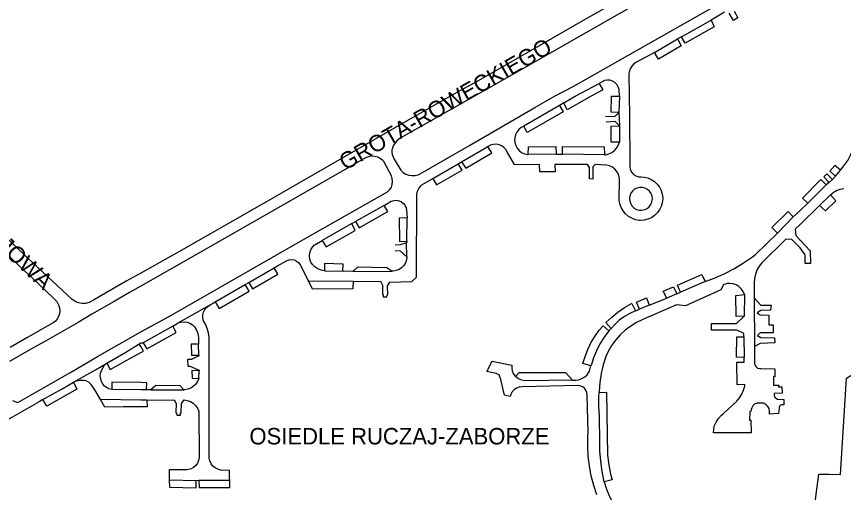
# Model space of a CAD drawing. Extents: x -304109 to -273954, y 21500 to 39796.
# Drawn here: x -296075 to -295574, y 28010 to 28298 of the extents above; entities that cross this region are included whole.
import ezdxf

# ---------------------------------------------------------------- set-up
doc = ezdxf.new("R2010")
doc.units = 0
doc.layers.add('krawedzie_ulic', color=7, linetype='Continuous')
doc.layers.add('nazwy_ulic', color=7, linetype='Continuous')

msp = doc.modelspace()

# ---------------------------------------------------------------- linework, layer by layer
at = {"layer": 'krawedzie_ulic'}
for points in [[(-295658.585, 28337.245), (-295730.142, 28296.765), (-295776.86, 28269.955), (-295796.786, 28258.602), (-295812.257, 28250), (-295845.803, 28230.896), (-295918.895, 28188.85), (-295973.677, 28157.486), (-296000, 28142.703), (-296008.788, 28137.721), (-296017.593, 28132.639), (-296025.248, 28128.313), (-296028.642, 28126.325), (-296031.349, 28124.766), (-296033.451, 28124.316), (-296035.6, 28124.262), (-296037.721, 28124.606), (-296038.998, 28125.017), (-296040.961, 28126.172), (-296041.908, 28126.917), (-296047.456, 28132.161), (-296068.883, 28152.137), (-296074.828, 28157.776), (-296098.187, 28179.587)], [(-295761.024, 28243.072), (-295748.92, 28250), (-295737.754, 28255.905), (-295704.511, 28274.707), (-295621.451, 28322.044), (-295600, 28321.695)], [(-295689.558, 28311.667), (-295770.392, 28265.325), (-295797.619, 28250), (-295842.694, 28224.492), (-295844.355, 28223.212), (-295845.744, 28221.64), (-295846.81, 28219.834), (-295847.515, 28217.858), (-295847.613, 28217.433), (-295847.751, 28216.011), (-295847.492, 28214.606), (-295847.485, 28214.586), (-295846.341, 28211.749), (-295842.289, 28205.175), (-295840.888, 28203.822), (-295839.24, 28202.784), (-295837.415, 28202.102), (-295835.49, 28201.807), (-295833.545, 28201.91), (-295831.662, 28202.408), (-295830.548, 28202.912), (-295800.957, 28219.897), (-295761.024, 28243.072)], [(-295575.579, 28205.111), (-295573.408, 28207.749), (-295571.145, 28211.077), (-295569.224, 28214.614), (-295567.664, 28218.324), (-295566.479, 28222.17), (-295565.681, 28226.115), (-295565.279, 28230.12), (-295564.182, 28250), (-295563.4, 28271.369), (-295562.028, 28307.131)], [(-295645.96, 28301.033), (-295653.878, 28296.201)], [(-295640.074, 28301.581), (-295637.801, 28297.506), (-295640.413, 28295.98), (-295643.014, 28300.415)], [(-295653.878, 28296.201), (-295652.064, 28292.054), (-295669.835, 28282.232), (-295672.034, 28286.078)], [(-295672.034, 28286.078), (-295653.878, 28296.201)], [(-295674.442, 28284.753), (-295672.168, 28280.678), (-295685.874, 28272.545), (-295688.249, 28276.647)], [(-295688.249, 28276.647), (-295674.442, 28284.753)], [(-295672.034, 28286.078), (-295674.442, 28284.753)], [(-295688.249, 28276.647), (-295699.283, 28270.778), (-295700.837, 28269.64), (-295702.123, 28268.206), (-295703.086, 28266.538), (-295703.685, 28264.707), (-295703.838, 28263.77), (-295703.707, 28250), (-295703.6, 28238.436), (-295703.295, 28207.755), (-295703.249, 28206.772), (-295702.855, 28205.208), (-295702.09, 28203.789), (-295701, 28202.601), (-295699.652, 28201.716), (-295698.129, 28201.188), (-295696.522, 28201.051), (-295694.618, 28200.922), (-295692.391, 28200.406), (-295690.287, 28199.509), (-295688.372, 28198.261), (-295686.704, 28196.698), (-295685.332, 28194.869), (-295684.3, 28192.83), (-295683.638, 28190.641), (-295683.367, 28188.372), (-295683.495, 28186.089), (-295683.615, 28185.402), (-295684.266, 28183.173), (-295685.289, 28181.089), (-295686.654, 28179.211), (-295688.321, 28177.595), (-295690.24, 28176.288), (-295692.354, 28175.329), (-295694.602, 28174.747), (-295696.916, 28174.558), (-295697.589, 28174.617), (-295699.884, 28175.075), (-295702.067, 28175.917), (-295704.076, 28177.118), (-295705.851, 28178.642), (-295707.34, 28180.446), (-295708.502, 28182.478), (-295709.301, 28184.677), (-295709.715, 28186.98), (-295709.607, 28200.15), (-295709.714, 28200.916), (-295710.251, 28202.736), (-295711.156, 28204.404), (-295712.39, 28205.845), (-295713.898, 28206.997), (-295715.613, 28207.808), (-295717.46, 28208.242), (-295724.379, 28208.588), (-295725.739, 28207.178), (-295725.824, 28199.754), (-295727.783, 28199.915), (-295727.82, 28206.83), (-295728.981, 28208.625), (-295748.709, 28208.555), (-295748.643, 28204.056), (-295757.974, 28204.102), (-295758.165, 28208.371), (-295773.37, 28208.519), (-295778.1, 28216.969), (-295778.393, 28217.429), (-295779.561, 28218.776), (-295780.999, 28219.829), (-295782.635, 28220.536), (-295784.387, 28220.862), (-295786.168, 28220.791), (-295787.888, 28220.325), (-295789.462, 28219.488)], [(-295709.613, 28250), (-295709.846, 28254.153), (-295710.341, 28255.736), (-295711.2, 28257.154), (-295712.372, 28258.327), (-295713.79, 28259.187), (-295715.372, 28259.683), (-295717.027, 28259.787), (-295718.572, 28259.52), (-295722.001, 28257.799)], [(-295722.001, 28257.799), (-295719.727, 28253.8), (-295726.747, 28250), (-295741.36, 28241.769), (-295743.381, 28245.946)], [(-295743.381, 28245.946), (-295736.421, 28250), (-295722.001, 28257.799)], [(-295709.972, 28240.186), (-295714.55, 28240.324), (-295714.333, 28250), (-295709.613, 28250)], [(-295709.613, 28250), (-295709.972, 28240.186)], [(-295745.909, 28244.449), (-295767.633, 28231.804)], [(-295745.909, 28244.449), (-295743.661, 28240.478), (-295765.564, 28227.983), (-295767.633, 28231.804)], [(-295743.381, 28245.946), (-295745.909, 28244.449)], [(-295761.024, 28243.072), (-295761.024, 28243.098), (-295760.999, 28243.098)], [(-295717.985, 28237.904), (-295712.339, 28237.699), (-295709.972, 28240.186)], [(-295709.972, 28240.186), (-295709.67, 28232.104)], [(-295709.67, 28232.104), (-295712.261, 28234.725), (-295717.699, 28234.348)], [(-295767.633, 28231.804), (-295769.289, 28230.952), (-295770.727, 28229.767), (-295771.878, 28228.303), (-295772.692, 28226.627), (-295773.13, 28224.817), (-295773.204, 28223.748), (-295773.073, 28221.882), (-295772.55, 28220.086), (-295771.657, 28218.441), (-295770.437, 28217.023), (-295768.943, 28215.897), (-295767.245, 28215.112), (-295765.419, 28214.705), (-295764.985, 28214.667)], [(-295709.654, 28222.088), (-295714.561, 28222.096), (-295714.675, 28231.756), (-295709.67, 28232.104)], [(-295709.67, 28232.104), (-295709.654, 28222.088)], [(-295805.42, 28210.223), (-295802.867, 28206.356), (-295786.986, 28215.671), (-295789.462, 28219.488)], [(-295805.42, 28210.223), (-295789.462, 28219.488)], [(-295764.985, 28214.667), (-295764.773, 28219.271), (-295748.199, 28219.542), (-295748.029, 28214.866)], [(-295744.114, 28214.823), (-295744.081, 28219.577), (-295718.833, 28219.39), (-295718.664, 28214.815), (-295718.687, 28214.536)], [(-295718.687, 28214.536), (-295717.95, 28214.517), (-295716.022, 28214.975), (-295714.225, 28215.81), (-295712.632, 28216.988), (-295711.307, 28218.461), (-295710.304, 28220.17), (-295709.664, 28222.045), (-295709.654, 28222.088)], [(-295748.029, 28214.866), (-295764.985, 28214.667)], [(-295748.029, 28214.866), (-295744.114, 28214.823)], [(-295718.687, 28214.536), (-295744.114, 28214.823)], [(-296077.838, 28065.289), (-296074.615, 28064.101), (-296060.452, 28072.278), (-296043.124, 28082.19), (-296026.179, 28091.977), (-296013.011, 28099.525), (-296000, 28106.997), (-295981.671, 28116.92), (-295901.623, 28162.815), (-295850.28, 28192.089), (-295850.191, 28192.157), (-295848.934, 28193.38), (-295847.986, 28194.855), (-295847.396, 28196.506), (-295847.195, 28198.247), (-295847.392, 28199.989), (-295847.977, 28201.642), (-295852.557, 28210.348), (-295853.077, 28210.916), (-295854.555, 28212.12), (-295856.252, 28212.99), (-295858.093, 28213.487), (-295859.997, 28213.591), (-295861.881, 28213.296), (-295863.662, 28212.616), (-295947.732, 28164.55), (-296000, 28134.775)], [(-295822.845, 28200.132), (-295820.623, 28196.262), (-295805.119, 28205.192), (-295807.468, 28209.011)], [(-295822.845, 28200.132), (-295807.468, 28209.011)], [(-295807.468, 28209.011), (-295805.42, 28210.223)], [(-295575.579, 28205.111), (-295578.885, 28207.978), (-295581.907, 28204.622), (-295578.55, 28201.551)], [(-295578.55, 28201.551), (-295575.579, 28205.111)], [(-295870.935, 28137.609), (-295854.614, 28137.725), (-295853.348, 28135.423), (-295853.295, 28129.627), (-295852.964, 28129.63), (-295853.003, 28128.282), (-295850.689, 28128.303), (-295850.548, 28129.473), (-295850.09, 28129.503), (-295850.267, 28134.967), (-295848.941, 28137.266), (-295835.571, 28137.586), (-295832.645, 28140.128), (-295832.468, 28190.464), (-295832.078, 28192.304), (-295831.309, 28194.02), (-295830.196, 28195.535), (-295829.42, 28196.287), (-295822.845, 28200.132)], [(-295584.214, 28196.159), (-295587.52, 28199.459), (-295598.542, 28188.244), (-295595.414, 28185.071)], [(-295580.378, 28199.517), (-295583.71, 28202.918), (-295585.666, 28201.163), (-295582.436, 28197.711)], [(-295582.436, 28197.711), (-295580.378, 28199.517)], [(-295578.55, 28201.551), (-295580.378, 28199.517)], [(-295689.587, 28187.784), (-295689.787, 28189.437), (-295690.373, 28190.994), (-295691.313, 28192.368), (-295692.553, 28193.479), (-295694.021, 28194.263), (-295695.633, 28194.676), (-295697.297, 28194.694), (-295698.918, 28194.315), (-295700.403, 28193.562), (-295701.666, 28192.478), (-295702.634, 28191.124), (-295703.254, 28189.579), (-295703.488, 28187.932), (-295703.324, 28186.275), (-295702.771, 28184.705), (-295701.86, 28183.312), (-295700.644, 28182.175), (-295699.193, 28181.36), (-295697.59, 28180.913), (-295695.926, 28180.86), (-295694.298, 28181.204), (-295692.798, 28181.925), (-295691.512, 28182.982), (-295690.515, 28184.315), (-295689.863, 28185.846), (-295689.594, 28187.489), (-295689.587, 28187.784)], [(-295595.414, 28185.071), (-295584.214, 28196.159)], [(-295582.436, 28197.711), (-295584.214, 28196.159)], [(-295581.642, 28190.091), (-295579.896, 28191.586), (-295577.917, 28192.757), (-295575.766, 28193.568), (-295573.506, 28193.995)], [(-295588.144, 28183.733), (-295584.558, 28180.51), (-295578.259, 28186.614), (-295581.642, 28190.091)], [(-295588.144, 28183.733), (-295581.642, 28190.091)], [(-295852.39, 28183.707), (-295848.015, 28186.262), (-295846.489, 28186.774), (-295844.883, 28186.896), (-295843.297, 28186.62), (-295841.828, 28185.962), (-295840.565, 28184.964), (-295839.585, 28183.686), (-295838.95, 28182.207), (-295838.711, 28180.877), (-295838.465, 28176.176)], [(-295604.291, 28176.786), (-295600, 28180.764), (-295595.414, 28185.071)], [(-295869.691, 28173.998), (-295867.546, 28170.153), (-295850.018, 28180.067), (-295852.39, 28183.707)], [(-295852.39, 28183.707), (-295869.691, 28173.998)], [(-295588.144, 28183.733), (-295600, 28172.198), (-295602.902, 28169.426), (-295602.612, 28165.488), (-295600, 28162.74), (-295593.816, 28156.188), (-295593.708, 28148.542), (-295596.86, 28148.564), (-295596.966, 28153.772), (-295600, 28157.986), (-295605.031, 28163.103), (-295608.694, 28163.3), (-295623.206, 28148.887), (-295624.861, 28146.805), (-295626.185, 28144.498), (-295627.148, 28142.019), (-295627.73, 28139.424), (-295627.917, 28136.771), (-295627.836, 28135.17), (-295627.818, 28127.671)], [(-295613.736, 28166.942), (-295617.098, 28170.447), (-295607.296, 28180.091), (-295604.291, 28176.786)], [(-296107.377, 28178.402), (-296067.919, 28141.545), (-296062.321, 28136.347), (-296053.057, 28127.59), (-296050.977, 28125.502), (-296049.847, 28123.37), (-296049.278, 28121.627), (-296049.099, 28119.802), (-296049.319, 28117.982), (-296049.621, 28116.975), (-296050.512, 28115.178), (-296051.742, 28113.593), (-296053.055, 28112.431), (-296059.545, 28108.766), (-296069.115, 28103.307), (-296079.169, 28097.571)], [(-295871.968, 28172.758), (-295869.691, 28173.998)], [(-295838.465, 28176.176), (-295843.142, 28176.085), (-295843.115, 28161.925), (-295838.691, 28161.964)], [(-295838.691, 28161.964), (-295838.465, 28176.176)], [(-295604.291, 28176.786), (-295613.736, 28166.942)], [(-295889.9, 28162.536), (-295887.577, 28158.666), (-295869.845, 28168.557), (-295871.968, 28172.758)], [(-295871.968, 28172.758), (-295889.9, 28162.536)], [(-295657.654, 28137.555), (-295651.556, 28139.828), (-295645.61, 28142.472), (-295639.837, 28145.475), (-295634.259, 28148.828), (-295628.898, 28152.517), (-295627.04, 28153.913), (-295613.736, 28166.942)], [(-295888.51, 28143.964), (-295890.585, 28144.408), (-295892.54, 28145.232), (-295894.307, 28146.408), (-295895.822, 28147.894), (-295896.899, 28149.408), (-295897.466, 28151.229), (-295897.642, 28153.129), (-295897.42, 28155.023), (-295896.808, 28156.83), (-295895.833, 28158.47), (-295894.539, 28159.871), (-295894.503, 28159.903), (-295889.9, 28162.536)], [(-295838.784, 28160.971), (-295842.587, 28159.794), (-295845.713, 28159.716)], [(-295838.691, 28161.964), (-295838.784, 28160.971)], [(-295838.58, 28152.533), (-295838.784, 28160.971)], [(-295845.632, 28156.387), (-295842.681, 28156.184), (-295838.58, 28152.533)], [(-295919.063, 28145.936), (-295917.141, 28147.071), (-295911.678, 28150.195), (-295910.179, 28150.737), (-295908.592, 28150.891), (-295907.017, 28150.647), (-295905.551, 28150.019), (-295904.287, 28149.048), (-295903.303, 28147.793), (-295903.11, 28147.447), (-295896.089, 28133.094), (-295871.125, 28133.311), (-295870.935, 28137.609)], [(-295838.58, 28152.533), (-295838.822, 28150.664), (-295839.452, 28148.889), (-295840.441, 28147.285), (-295841.746, 28145.926), (-295843.308, 28144.872), (-295845.056, 28144.17), (-295846.913, 28143.853), (-295847.628, 28143.836)], [(-295934.54, 28136.93), (-295932.216, 28133.035), (-295916.764, 28141.99), (-295919.063, 28145.936)], [(-295934.54, 28136.93), (-295919.063, 28145.936)], [(-295877.399, 28143.807), (-295877.209, 28148.079), (-295888.451, 28148.541), (-295888.51, 28143.964)], [(-295888.51, 28143.964), (-295877.399, 28143.807)], [(-295871.423, 28143.731), (-295877.399, 28143.807)], [(-295847.628, 28143.836), (-295850.672, 28145.945), (-295868.446, 28146.198), (-295871.423, 28143.731)], [(-295871.423, 28143.731), (-295847.628, 28143.836)], [(-295672.493, 28131.045), (-295674.338, 28135.402), (-295659.625, 28141.809), (-295657.654, 28137.555)], [(-296000, 28134.775), (-296006.846, 28130.823), (-296016.187, 28125.363), (-296029.636, 28117.665), (-296038.083, 28112.758), (-296047.883, 28107.097), (-296057.809, 28101.462), (-296064.878, 28097.437), (-296072.993, 28092.808), (-296079.653, 28089.111)], [(-295954.951, 28125.287), (-295952.499, 28121.292), (-295934.339, 28131.644), (-295936.741, 28135.817)], [(-295954.951, 28125.287), (-295936.741, 28135.817)], [(-295936.741, 28135.817), (-295934.54, 28136.93)], [(-295870.935, 28137.609), (-295898.383, 28137.784)], [(-295633.786, 28129.78), (-295634.563, 28131.572), (-295635.689, 28133.168), (-295637.115, 28134.502), (-295638.782, 28135.519), (-295640.621, 28136.176), (-295642.556, 28136.445), (-295644.296, 28136.349), (-295646.398, 28135.543), (-295647.998, 28132.478), (-295669.52, 28122.885), (-295674.915, 28123.423), (-295695.453, 28114.601), (-295699.192, 28112.753), (-295702.737, 28110.556), (-295706.055, 28108.029), (-295709.116, 28105.196), (-295711.892, 28102.084), (-295714.357, 28098.719), (-295716.489, 28095.134), (-295717.927, 28092.162), (-295719.511, 28086.966), (-295720.709, 28081.668), (-295721.514, 28076.296), (-295721.922, 28070.879), (-295721.946, 28070.163)], [(-295680.953, 28127.54), (-295682.999, 28131.691), (-295676.872, 28134.439), (-295674.747, 28130.059)], [(-295657.654, 28137.555), (-295672.493, 28131.045)], [(-295674.747, 28130.059), (-295680.953, 28127.54)], [(-295674.747, 28130.059), (-295672.493, 28131.045)], [(-295633.92, 28116.534), (-295638.774, 28116.364), (-295638.942, 28129.176), (-295633.786, 28129.78)], [(-295633.786, 28129.78), (-295633.92, 28116.534)], [(-295958.237, 28123.276), (-295954.951, 28125.287)], [(-295714.675, 28109.121), (-295717.808, 28112.627), (-295714.28, 28115.993), (-295710.488, 28119.058), (-295706.458, 28121.803), (-295702.216, 28124.208), (-295702.025, 28124.306), (-295699.899, 28119.749)], [(-295697.493, 28120.786), (-295699.337, 28125.092), (-295693.284, 28127.611), (-295691.49, 28123.279)], [(-295691.49, 28123.279), (-295680.953, 28127.54)], [(-295627.818, 28127.671), (-295623.912, 28123.129), (-295617.659, 28123.234), (-295617.936, 28120.232), (-295623.909, 28119.951), (-295626.083, 28118.636), (-295624.139, 28117.331), (-295619.053, 28117.197), (-295618.948, 28111.325), (-295616.355, 28111.271), (-295616.362, 28106.467), (-295624.14, 28106.348), (-295625.856, 28104.884), (-295623.912, 28103.605), (-295615.444, 28103.373), (-295615.365, 28100.272), (-295624.261, 28100.043), (-295627.626, 28098.234)], [(-295627.818, 28127.671), (-295627.626, 28098.234)], [(-295977.384, 28112.407), (-295958.237, 28123.276)], [(-295964.742, 28016.931), (-295964.574, 28012.483), (-295946.04, 28012.492), (-295946.236, 28022.811), (-295951.451, 28023.147), (-295953.214, 28023.6), (-295954.836, 28024.426), (-295956.24, 28025.585), (-295957.357, 28027.023), (-295958.135, 28028.669), (-295958.535, 28030.445), (-295958.563, 28030.738), (-295958.592, 28103.647), (-295958.914, 28106.427), (-295959.628, 28109.134), (-295960.72, 28111.711), (-295961.913, 28113.736), (-295962.291, 28115.482), (-295962.273, 28117.268), (-295961.859, 28119.005), (-295961.069, 28120.608), (-295959.944, 28121.995), (-295958.539, 28123.098), (-295958.237, 28123.276)], [(-295699.899, 28119.749), (-295703.355, 28118.207), (-295706.63, 28116.31), (-295709.686, 28114.077), (-295712.489, 28111.535), (-295714.675, 28109.121)], [(-295699.899, 28119.749), (-295697.493, 28120.786)], [(-295691.49, 28123.279), (-295697.493, 28120.786)], [(-295634.238, 28103.998), (-295634.078, 28105.982), (-295638.418, 28108.029), (-295653.774, 28108.023), (-295653.71, 28112.066), (-295638.583, 28112.146), (-295633.92, 28116.534)], [(-295998.555, 28100.453), (-295996.232, 28096.66), (-295978.551, 28106.575), (-295980.494, 28110.575)], [(-295980.494, 28110.575), (-295998.555, 28100.453)], [(-295980.494, 28110.575), (-295977.384, 28112.407)], [(-295977.384, 28112.407), (-295975.613, 28112.96), (-295973.764, 28113.122), (-295971.923, 28112.885), (-295970.176, 28112.26), (-295968.602, 28111.277), (-295967.423, 28110.154), (-295966.296, 28108.522), (-295965.518, 28106.697), (-295965.121, 28104.754), (-295965.074, 28103.54), (-295964.935, 28099.474)], [(-295726.9, 28086.39), (-295731.742, 28087.72), (-295730.494, 28092.085), (-295728.868, 28096.324), (-295726.874, 28100.403), (-295724.53, 28104.292), (-295721.852, 28107.958), (-295719.444, 28110.757), (-295716.111, 28107.71)], [(-295716.111, 28107.71), (-295714.675, 28109.121)], [(-295716.111, 28107.71), (-295718.952, 28103.881), (-295721.461, 28099.827), (-295723.623, 28095.578), (-295725.42, 28091.162), (-295726.841, 28086.611), (-295726.9, 28086.39)], [(-295633.894, 28091.443), (-295638.497, 28091.581), (-295638.407, 28103.936), (-295634.238, 28103.998)], [(-295634.238, 28103.998), (-295633.894, 28091.443)], [(-296020.684, 28088.032), (-296009.124, 28094.699), (-296000, 28100.263), (-295998.555, 28100.453)], [(-296020.684, 28088.032), (-296018.545, 28084.208), (-296008.441, 28089.765), (-296000, 28094.469), (-295998.406, 28095.319), (-296000, 28098.202), (-296000.998, 28099.654)], [(-295964.935, 28099.474), (-295969.386, 28099.613), (-295969.324, 28092.851), (-295964.849, 28092.788)], [(-295964.849, 28092.788), (-295964.935, 28099.474)], [(-295627.626, 28098.234), (-295627.607, 28087.786), (-295627.355, 28086.673), (-295626.736, 28085.714), (-295625.827, 28085.026), (-295624.737, 28084.69), (-295623.917, 28084.691), (-295615.298, 28084.588), (-295615.356, 28079.808), (-295616.144, 28079.852), (-295616.199, 28074.666), (-295612.945, 28074.719), (-295613.037, 28073.625), (-295611.028, 28073.566), (-295610.969, 28069.881), (-295615.747, 28069.687), (-295615.79, 28068.6), (-295615.44, 28067.57), (-295614.744, 28066.734), (-295613.795, 28066.204), (-295613.604, 28066.146), (-295609.967, 28065.949), (-295609.784, 28062.697), (-295611.042, 28062.834)], [(-295964.849, 28092.788), (-295964.795, 28092.484), (-295969.3, 28090.208), (-295971.665, 28090.212), (-295971.527, 28086.248), (-295970.281, 28086.233), (-295964.665, 28083.791), (-295964.662, 28083.384)], [(-295723.371, 28008.146), (-295725.24, 28013.856), (-295726.725, 28019.678), (-295727.82, 28025.585), (-295728.519, 28031.553), (-295728.819, 28037.553), (-295728.72, 28043.56), (-295728.588, 28045.7), (-295729.127, 28068.6), (-295729.343, 28070.13), (-295729.942, 28071.555), (-295730.886, 28072.779), (-295732.111, 28073.721), (-295733.536, 28074.319), (-295734.825, 28074.525), (-295768.656, 28073.646), (-295770.388, 28073.429), (-295772.027, 28072.825), (-295773.485, 28071.865), (-295774.688, 28070.6), (-295775.572, 28069.094), (-295776.002, 28067.837), (-295779.39, 28068.621), (-295781.511, 28078.162), (-295782.604, 28080.923), (-295784.391, 28081.67), (-295790.021, 28082.969), (-295786.722, 28089.226), (-295774.853, 28086.837), (-295774.988, 28085.083), (-295774.725, 28083.344), (-295774.077, 28081.709), (-295773.077, 28080.262), (-295772.705, 28079.865)], [(-295611.042, 28062.834), (-295611.864, 28062.497), (-295612.472, 28061.833), (-295612.736, 28060.972), (-295612.742, 28060.79), (-295613.041, 28057.406), (-295618.505, 28057.104), (-295618.548, 28059.112), (-295618.85, 28060.521), (-295619.526, 28061.794), (-295620.524, 28062.834), (-295621.769, 28063.56), (-295622.175, 28063.708), (-295626.344, 28063.646), (-295627.6, 28063.059), (-295628.638, 28062.139), (-295629.372, 28060.962), (-295629.716, 28059.804), (-295629.807, 28058.684), (-295630.544, 28058.627), (-295630.751, 28053.414), (-295629.835, 28053.396), (-295629.766, 28045.821), (-295652.519, 28045.649), (-295652.15, 28049.821), (-295650.999, 28052.242), (-295649.5, 28054.465), (-295647.688, 28056.441), (-295646.424, 28057.523), (-295638.433, 28065.016), (-295636.716, 28066.989), (-295635.32, 28069.201), (-295634.277, 28071.599), (-295633.611, 28074.129), (-295633.465, 28075.075), (-295638.167, 28074.932), (-295638.42, 28088.658), (-295633.844, 28088.723), (-295633.894, 28091.443)], [(-296040.743, 28076.458), (-296027.524, 28084.031), (-296020.684, 28088.032)], [(-296017.627, 28071.953), (-296019.427, 28072.486), (-296021.074, 28073.388), (-296022.039, 28074.164), (-296023.207, 28075.746), (-296024.032, 28077.531), (-296024.327, 28078.574), (-296024.545, 28080.298), (-296024.363, 28082.026), (-296024.097, 28082.944), (-296022.771, 28085.52), (-296021.989, 28086.718), (-296021.176, 28087.673), (-296020.684, 28088.032)], [(-295738.109, 28077.75), (-295736.141, 28077.645), (-295734.193, 28077.938), (-295732.344, 28078.618), (-295730.669, 28079.657), (-295729.238, 28081.011), (-295728.109, 28082.626), (-295727.861, 28083.102), (-295726.9, 28086.39)], [(-295964.823, 28078.756), (-295965.544, 28076.953), (-295966.617, 28075.334), (-295967.999, 28073.97), (-295969.631, 28072.916), (-295971.443, 28072.218), (-295973.36, 28071.905), (-295973.786, 28071.89)], [(-295964.662, 28083.384), (-295969.087, 28083.549), (-295968.891, 28078.822), (-295964.823, 28078.756)], [(-295964.823, 28078.756), (-295964.662, 28083.384)], [(-295772.705, 28079.865), (-295770.413, 28082.3), (-295742.372, 28082.416), (-295738.109, 28077.75)], [(-295738.109, 28077.75), (-295766.91, 28077.348), (-295768.889, 28077.736), (-295770.753, 28078.507), (-295772.429, 28079.629), (-295772.705, 28079.865)], [(-295596.427, 27991.825), (-295596.27, 27991.879), (-295594.74, 27992.634), (-295593.428, 27993.723), (-295592.404, 27995.087), (-295591.724, 27996.652), (-295591.333, 28000), (-295590.298, 28008.593), (-295588.731, 28020.636), (-295582.529, 28020.592), (-295575.591, 28020.396), (-295571.899, 28078.906), (-295569.282, 28080.535), (-295562.9, 28079.618)], [(-296059.435, 28065.872), (-296047.735, 28072.484), (-296040.743, 28076.458)], [(-296040.743, 28076.458), (-296038.81, 28072.178), (-296057.03, 28061.991), (-296059.435, 28065.872)], [(-296024.378, 28065.919), (-296027.953, 28071.835), (-296030.019, 28075.1), (-296031.278, 28076.237), (-296032.767, 28077.048), (-296034.405, 28077.49), (-296034.862, 28077.542), (-296037.03, 28077.504), (-296039.154, 28077.068), (-296040.743, 28076.458)], [(-295996.489, 28071.846), (-295996.35, 28076.143), (-296000, 28076.248), (-296017.6, 28076.502), (-296017.627, 28071.953)], [(-295973.786, 28071.89), (-295976.071, 28074.336), (-295990.792, 28074.412), (-295993.87, 28071.792)], [(-295996.489, 28071.846), (-296000, 28071.876), (-296017.627, 28071.953)], [(-295993.87, 28071.792), (-295996.489, 28071.846)], [(-295993.87, 28071.792), (-295973.786, 28071.89)], [(-295718.782, 28015.966), (-295720.069, 28022.186), (-295720.961, 28028.475), (-295721.457, 28034.807), (-295721.566, 28039.66), (-295721.766, 28055.928), (-295722.122, 28061.834), (-295722.079, 28067.751), (-295721.946, 28070.163)], [(-295721.946, 28070.163), (-295717.525, 28070.43), (-295716.769, 28032.1), (-295716.052, 28026.38), (-295714.94, 28020.724), (-295714.066, 28017.303), (-295718.782, 28015.966)], [(-296059.435, 28065.872), (-296061.668, 28064.61), (-296077.286, 28055.654), (-296083.895, 28051.906), (-296089.637, 28048.559), (-296095.763, 28044.859), (-296103.369, 28040.253), (-296104.889, 28039.085), (-296106.135, 28037.628), (-296107.005, 28036.055), (-296107.658, 28034.226), (-296107.922, 28032.302), (-296107.802, 28030.443), (-296107.196, 28028.408), (-296106.299, 28026.648), (-296103.229, 28021.319), (-296066.9, 27951.801), (-296060.437, 27955.031)], [(-295996.228, 28065.518), (-296000, 28065.574), (-296024.378, 28065.919)], [(-295996.228, 28065.518), (-295996.165, 28061.426), (-296000, 28061.507), (-296010.494, 28061.442), (-296021.887, 28061.406), (-296024.378, 28065.919)], [(-295996.228, 28065.518), (-295979.831, 28065.762), (-295978.515, 28063.587), (-295978.718, 28057.942), (-295978.31, 28057.793), (-295978.196, 28056.548), (-295975.933, 28056.466), (-295975.971, 28057.889), (-295975.437, 28057.843), (-295975.387, 28063.487), (-295973.755, 28065.713), (-295971.796, 28065.429), (-295969.933, 28064.758), (-295968.243, 28063.727), (-295966.794, 28062.378), (-295965.645, 28060.766), (-295964.843, 28058.956), (-295964.793, 28058.8), (-295964.638, 28030.685), (-295964.927, 28028.949), (-295965.599, 28027.323), (-295966.619, 28025.889), (-295967.937, 28024.723), (-295969.483, 28023.882), (-295971.179, 28023.412), (-295972.02, 28023.325), (-295982.723, 28023.257), (-295982.683, 28017.207)], [(-295611.042, 28062.834), (-295611.082, 28062.838)], [(-295611.031, 28062.838), (-295611.042, 28062.834)], [(-295982.683, 28017.207), (-295982.653, 28012.784), (-295966.327, 28012.392), (-295966.47, 28016.84)], [(-295982.683, 28017.207), (-295966.47, 28016.84)], [(-295966.47, 28016.84), (-295964.742, 28016.931)], [(-295964.742, 28016.931), (-295946.127, 28017.069)], [(-295718.782, 28015.966), (-295717.388, 28011.49), (-295715.618, 28007.149), (-295713.484, 28002.975), (-295712.728, 28001.68), (-295711.49, 28000)]]:
    msp.add_lwpolyline(points, dxfattribs=at)

# ---------------------------------------------------------------- texts
at = {"layer": 'nazwy_ulic'}
for s, rotation, p in [('GROTA-ROWECKIEGO', 29.80168, (-295875.998, 28204.739)), ('GRONOSTAJOWA', 316.82711, (-296143.158, 28210.733))]:
    msp.add_text(s, height=10, rotation=rotation, dxfattribs=at).set_placement(p)
msp.add_text('OSIEDLE RUCZAJ-ZABORZE', height=10, dxfattribs=at).set_placement((-295934.098, 28038.7))

doc.saveas('drawing.dxf')
